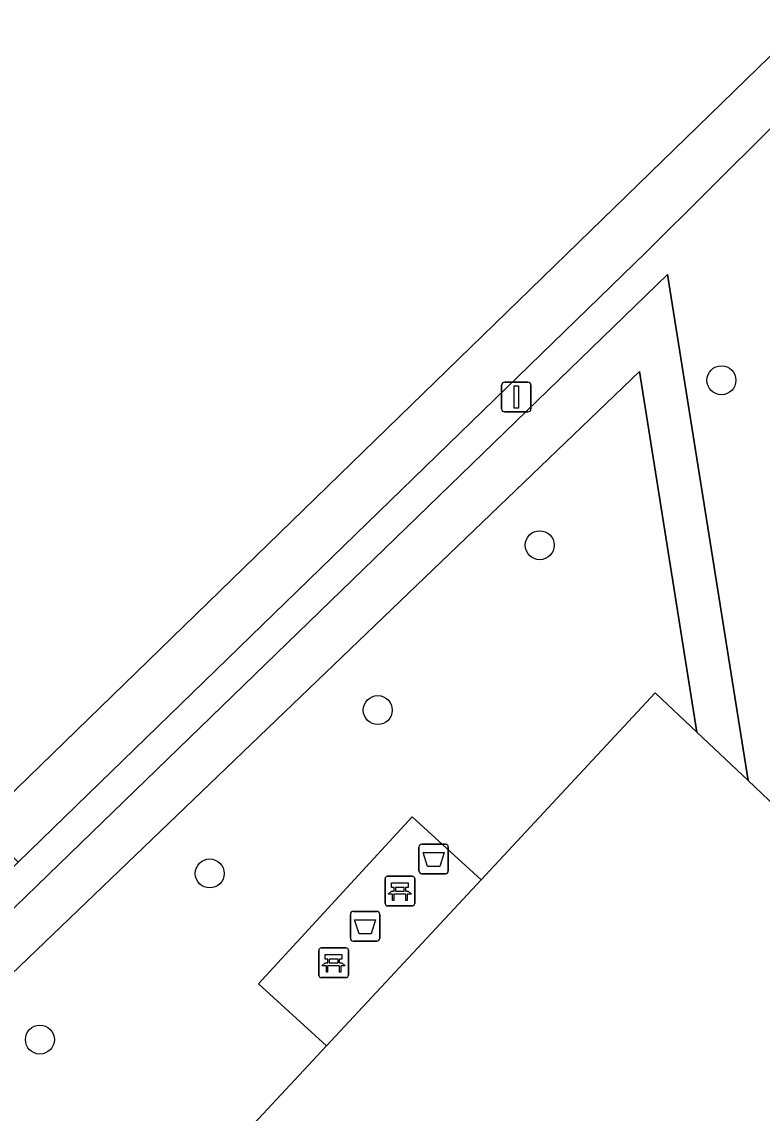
# Model space of a CAD drawing. Extents: x 156412 to 157779, y 382335 to 383768.
# Drawn here: x 156506.46 to 156531.46, y 383406.35 to 383443.22 of the extents above; entities that cross this region are included whole.
import ezdxf

# ---------------------------------------------------------------- set-up
doc = ezdxf.new("R2010")
doc.units = 0
for name, color, linetype in [('IMGEO_Afvalbak', 7, 'Continuous'), ('IMGEO_Bank', 7, 'Continuous'), ('IMGEO_Boom', 7, 'Continuous'), ('IMGEO_Fietspad_gesloten', 7, 'Continuous'), ('IMGEO_Groenvoorziening', 7, 'Continuous'), ('IMGEO_Lichtmast', 7, 'Continuous'), ('IMGEO_Terreindeel_gesloten', 7, 'Continuous'), ('IMGEO_Voetpad_onverhard', 7, 'Continuous'), ('IMGEO_Voetpad_open', 7, 'Continuous')]:
    doc.layers.add(name, color=color, linetype=linetype)

msp = doc.modelspace()

# ---------------------------------------------------------------- linework, layer by layer
at = {"layer": 'IMGEO_Afvalbak'}
for p, q in [((156519.873, 383414.539), (156519.873, 383415.339)), ((156519.873, 383415.339), (156519.873, 383414.539)), ((156519.973, 383415.439), (156520.763, 383415.439)), ((156520.763, 383415.439), (156519.973, 383415.439)), ((156520.863, 383415.339), (156520.863, 383414.539)), ((156520.863, 383414.539), (156520.863, 383415.339)), ((156520.763, 383414.439), (156519.973, 383414.439)), ((156519.973, 383414.439), (156520.763, 383414.439)), ((156517.556, 383412.265), (156517.556, 383413.065)), ((156517.556, 383413.065), (156517.556, 383412.265)), ((156517.656, 383413.165), (156518.446, 383413.165)), ((156518.446, 383413.165), (156517.656, 383413.165)), ((156518.546, 383413.065), (156518.546, 383412.265)), ((156518.546, 383412.265), (156518.546, 383413.065)), ((156518.446, 383412.165), (156517.656, 383412.165)), ((156517.656, 383412.165), (156518.446, 383412.165))]:
    msp.add_line(p, q, dxfattribs=at)
for points in [[(156520.016, 383415.153), (156520.72, 383415.153), (156520.571, 383414.683), (156520.165, 383414.683), (156520.016, 383415.153)], [(156517.699, 383412.879), (156518.403, 383412.879), (156518.254, 383412.409), (156517.848, 383412.409), (156517.699, 383412.879)]]:
    msp.add_lwpolyline(points, dxfattribs=at)
for centre, start, end in [((156519.973, 383415.339), 90, 180), ((156519.973, 383415.339), 90, 180), ((156520.763, 383415.339), 0, 90), ((156520.763, 383415.339), 360, 90), ((156519.973, 383414.539), 180, 270), ((156519.973, 383414.539), 180, 270), ((156520.763, 383414.539), 270, 0), ((156520.763, 383414.539), 270, 0), ((156517.656, 383413.065), 90, 180), ((156517.656, 383413.065), 90, 180), ((156518.446, 383413.065), 0, 90), ((156518.446, 383413.065), 360, 90), ((156517.656, 383412.265), 180, 270), ((156517.656, 383412.265), 180, 270), ((156518.446, 383412.265), 270, 0), ((156518.446, 383412.265), 270, 0)]:
    msp.add_arc(centre, 0.1, start, end, dxfattribs=at)
at = {"layer": 'IMGEO_Bank'}
for p, q in [((156518.729, 383413.429), (156518.729, 383414.27)), ((156518.729, 383414.27), (156518.729, 383413.429)), ((156518.804, 383414.354), (156519.645, 383414.354)), ((156519.645, 383414.354), (156518.804, 383414.354)), ((156519.729, 383414.279), (156519.729, 383413.438)), ((156519.729, 383413.438), (156519.729, 383414.279)), ((156519.038, 383413.86), (156519.038, 383413.966)), ((156519.082, 383413.966), (156519.082, 383413.86)), ((156519.37, 383413.972), (156519.088, 383413.972)), ((156519.088, 383413.854), (156519.37, 383413.854)), ((156519.376, 383413.86), (156519.376, 383413.966)), ((156519.42, 383413.966), (156519.42, 383413.86)), ((156519.426, 383413.752), (156519.033, 383413.752)), ((156519.654, 383413.354), (156518.813, 383413.354)), ((156518.813, 383413.354), (156519.654, 383413.354)), ((156516.491, 383411.005), (156516.491, 383411.846)), ((156516.491, 383411.846), (156516.491, 383411.005)), ((156516.566, 383411.93), (156517.407, 383411.93)), ((156517.407, 383411.93), (156516.566, 383411.93)), ((156517.491, 383411.855), (156517.491, 383411.014)), ((156517.491, 383411.014), (156517.491, 383411.855)), ((156517.188, 383411.328), (156516.795, 383411.328)), ((156516.8, 383411.436), (156516.8, 383411.542)), ((156516.844, 383411.542), (156516.844, 383411.436)), ((156517.132, 383411.548), (156516.85, 383411.548)), ((156516.85, 383411.43), (156517.132, 383411.43)), ((156517.138, 383411.436), (156517.138, 383411.542)), ((156517.182, 383411.542), (156517.182, 383411.436)), ((156517.416, 383410.93), (156516.575, 383410.93)), ((156516.575, 383410.93), (156517.416, 383410.93))]:
    msp.add_line(p, q, dxfattribs=at)
for points in [[(156518.976, 383413.752), (156518.834, 383413.752), (156518.946, 383413.854), (156519.032, 383413.854)], [(156519.032, 383413.972), (156518.946, 383413.972), (156518.946, 383414.133), (156519.509, 383414.133), (156519.509, 383413.972), (156519.426, 383413.972)], [(156519.426, 383413.854), (156519.509, 383413.854), (156519.621, 383413.752), (156519.482, 383413.752)], [(156519.026, 383413.745), (156519.026, 383413.538), (156518.983, 383413.538), (156518.983, 383413.745)], [(156519.476, 383413.745), (156519.476, 383413.538), (156519.432, 383413.538), (156519.432, 383413.745)], [(156516.794, 383411.548), (156516.708, 383411.548), (156516.708, 383411.709), (156517.271, 383411.709), (156517.271, 383411.548), (156517.188, 383411.548)], [(156516.738, 383411.328), (156516.596, 383411.328), (156516.708, 383411.43), (156516.794, 383411.43)], [(156516.788, 383411.321), (156516.788, 383411.114), (156516.745, 383411.114), (156516.745, 383411.321)], [(156517.188, 383411.43), (156517.271, 383411.43), (156517.383, 383411.328), (156517.244, 383411.328)], [(156517.238, 383411.321), (156517.238, 383411.114), (156517.194, 383411.114), (156517.194, 383411.321)]]:
    msp.add_lwpolyline(points, dxfattribs=at)
for centre, radius, start, end in [((156518.807, 383414.276), 0.0779, 92.4484, 184.2845), ((156518.807, 383414.276), 0.0779, 92.4484, 184.2845), ((156519.651, 383414.276), 0.0779, 2.4484, 94.2845), ((156519.651, 383414.276), 0.0779, 2.4484, 94.2845), ((156519.031, 383413.965), 0.00671, 2.8957, 87.1043), ((156519.031, 383413.861), 0.00671, 272.8957, 357.1043), ((156519.088, 383413.965), 0.00671, 92.8957, 177.1043), ((156519.088, 383413.861), 0.00671, 182.8957, 267.1043), ((156519.37, 383413.965), 0.00671, 2.8957, 87.1043), ((156519.37, 383413.861), 0.00671, 272.8957, 357.1043), ((156519.427, 383413.965), 0.00671, 92.8957, 177.1043), ((156519.427, 383413.861), 0.00671, 182.8957, 267.1043), ((156518.807, 383413.432), 0.0779, 182.4484, 274.2845), ((156518.807, 383413.432), 0.0779, 182.4484, 274.2845), ((156518.976, 383413.745), 0.00671, 2.8957, 87.1043), ((156519.033, 383413.745), 0.00671, 92.8957, 177.1043), ((156519.425, 383413.745), 0.00671, 2.8957, 87.1043), ((156519.482, 383413.745), 0.00671, 92.8957, 177.1043), ((156519.651, 383413.432), 0.0779, 272.4484, 4.2845), ((156519.651, 383413.432), 0.0779, 272.4484, 4.2845), ((156516.569, 383411.852), 0.0779, 92.4484, 184.2845), ((156516.569, 383411.852), 0.0779, 92.4484, 184.2845), ((156517.413, 383411.852), 0.0779, 2.4484, 94.2845), ((156517.413, 383411.852), 0.0779, 2.4484, 94.2845), ((156516.738, 383411.321), 0.00671, 2.8957, 87.1043), ((156516.795, 383411.321), 0.00671, 92.8957, 177.1043), ((156516.793, 383411.541), 0.00671, 2.8957, 87.1043), ((156516.793, 383411.437), 0.00671, 272.8957, 357.1043), ((156516.85, 383411.541), 0.00671, 92.8957, 177.1043), ((156516.85, 383411.437), 0.00671, 182.8957, 267.1043), ((156517.132, 383411.541), 0.00671, 2.8957, 87.1043), ((156517.132, 383411.437), 0.00671, 272.8957, 357.1043), ((156517.189, 383411.541), 0.00671, 92.8957, 177.1043), ((156517.189, 383411.437), 0.00671, 182.8957, 267.1043), ((156517.187, 383411.321), 0.00671, 2.8957, 87.1043), ((156517.244, 383411.321), 0.00671, 92.8957, 177.1043), ((156516.569, 383411.008), 0.0779, 182.4484, 274.2845), ((156516.569, 383411.008), 0.0779, 182.4484, 274.2845), ((156517.413, 383411.008), 0.0779, 272.4484, 4.2845), ((156517.413, 383411.008), 0.0779, 272.4484, 4.2845)]:
    msp.add_arc(centre, radius, start, end, dxfattribs=at)
at = {"layer": 'IMGEO_Boom'}
for centre in [(156530.085, 383431.113), (156523.948, 383425.539), (156518.482, 383419.968), (156512.805, 383414.448), (156507.071, 383408.834)]:
    msp.add_circle(centre, 0.489, dxfattribs=at)
at = {"layer": 'IMGEO_Fietspad_gesloten'}
msp.add_lwpolyline([(156505.069, 383416.138), (156506.343, 383414.827), (156527.538, 383435.428), (156533.937, 383441.8), (156532.929, 383443.225)], close=True, dxfattribs=at)
at = {"layer": 'IMGEO_Groenvoorziening'}
msp.add_lwpolyline([(156545.196, 383426.149), (156544.888, 383426.662), (156544.675, 383427.017), (156544.546, 383427.234), (156543.962, 383428.06), (156533.937, 383441.8), (156527.538, 383435.428), (156506.343, 383414.827), (156460.997, 383370.75), (156462.099, 383370.77), (156462.56, 383370.955), (156528.263, 383434.685), (156530.986, 383417.592), (156538.914, 383410.045), (156541.093, 383410.126), (156543.848, 383410.337), (156546.592, 383410.666), (156549.319, 383411.115), (156552.024, 383411.681), (156551.358, 383414.483)], dxfattribs=at)
msp.add_lwpolyline([(156520.556, 383392.652), (156510.612, 383402.029), (156516.755, 383408.629), (156514.449, 383410.721), (156519.64, 383416.356), (156521.973, 383414.237), (156527.85, 383420.552), (156529.257, 383419.224), (156527.317, 383431.407), (156479.872, 383385.863), (156464.134, 383370.601), (156488.375, 383376.21), (156487.802, 383379.075), (156496.633, 383380.536), (156514.216, 383385.011), (156515.794, 383385.061)], close=True, dxfattribs=at)
at = {"layer": 'IMGEO_Lichtmast'}
for p, q in [((156522.663, 383430.145), (156522.663, 383430.945)), ((156522.663, 383430.945), (156522.663, 383430.145)), ((156522.763, 383431.045), (156523.553, 383431.045)), ((156523.553, 383431.045), (156522.763, 383431.045)), ((156523.653, 383430.945), (156523.653, 383430.145)), ((156523.653, 383430.145), (156523.653, 383430.945)), ((156523.553, 383430.045), (156522.763, 383430.045)), ((156522.763, 383430.045), (156523.553, 383430.045))]:
    msp.add_line(p, q, dxfattribs=at)
msp.add_lwpolyline([(156523.083, 383430.92), (156523.233, 383430.92), (156523.233, 383430.17), (156523.083, 383430.17), (156523.083, 383430.92)], dxfattribs=at)
for centre, start, end in [((156522.763, 383430.945), 90, 180), ((156522.763, 383430.945), 90, 180), ((156523.553, 383430.945), 0, 90), ((156523.553, 383430.945), 360, 90), ((156522.763, 383430.145), 180, 270), ((156522.763, 383430.145), 180, 270), ((156523.553, 383430.145), 270, 0), ((156523.553, 383430.145), 270, 0)]:
    msp.add_arc(centre, 0.1, start, end, dxfattribs=at)
at = {"layer": 'IMGEO_Terreindeel_gesloten'}
msp.add_lwpolyline([(156521.973, 383414.237), (156516.755, 383408.629), (156510.612, 383402.029), (156520.556, 383392.652), (156521.698, 383391.577), (156537.354, 383408.371), (156538.914, 383410.045), (156530.986, 383417.592), (156529.257, 383419.224), (156527.85, 383420.552)], close=True, dxfattribs=at)
at = {"layer": 'IMGEO_Voetpad_onverhard'}
msp.add_lwpolyline([(156479.872, 383385.863), (156527.317, 383431.407), (156529.257, 383419.224), (156530.986, 383417.592), (156528.263, 383434.685), (156462.56, 383370.955)], dxfattribs=at)
at = {"layer": 'IMGEO_Voetpad_open'}
msp.add_lwpolyline([(156521.973, 383414.237), (156519.64, 383416.356), (156514.449, 383410.721), (156516.755, 383408.629)], close=True, dxfattribs=at)

doc.saveas('drawing.dxf')
